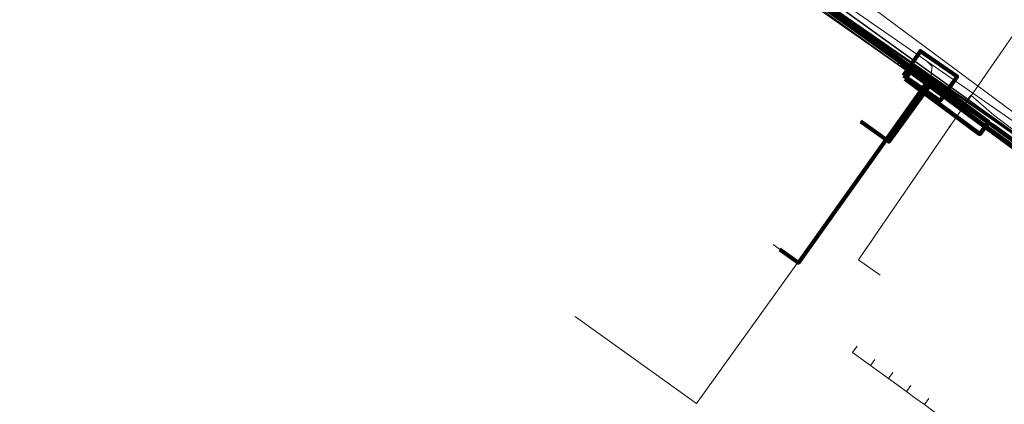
# Model space of a CAD drawing. Extents: x 152558 to 154479, y 462974 to 463683.
# Tile 586 of 638: x 154108 to 154174, y 463607 to 463633. Entities that reach past the tile are written whole.
import ezdxf
from ezdxf.lldxf.tags import DXFTag

# ---------------------------------------------------------------- set-up
doc = ezdxf.new("R2010")
doc.units = 0
doc.header["$LTSCALE"] = 0.2
doc.layers.get('0').update_dxf_attribs({"linetype": 'CONTINUOUS'})
for name, color, linetype, lineweight in [('B-RO-KL-DATA_COAXIAAL_17_ZIGGO BV-G', 90, 'KL-DATA-N', 18), ('B-RO-KL-DATA_COAXIAAL_7_ZIGGO BV-G', 90, 'KL-DATA-N', 18), ('B-RO-KL-DATA_EUROFIBER NEDERLAND BV-G', 90, 'KL-DATA-N', 18), ('B-RO-KL-DATA_HULPSTUK_KPN BV-S', 90, 'CONTINUOUS', 25), ('B-RO-KL-DATA_HULPSTUK_ZIGGO BV-S', 90, 'CONTINUOUS', 25), ('B-RO-KL-DATA_KABELBED_KPN BV-G', 90, 'CONTINUOUS', 100), ('B-RO-KL-DATA_KABELBED_ZIGGO BV-G', 90, 'CONTINUOUS', 100), ('B-RO-KL-DATA_MANTELBUIS_110_ZIGGO BV-G', 90, 'CONTINUOUS', 100), ('B-RO-KL-DATA_MANTELBUIS_PVC_2_KPN BV-G', 90, 'CONTINUOUS', 100), ('B-RO-KL-DATA_REGGEFIBER OPERATOR BV-G', 90, 'KL-DATA-N', 18), ('B-RO-KL-DATA_STEDIN NETBEHEER BV-G', 90, 'KL-DATA-N', 18), ('B-RO-KL-ET_HS_50 KV_STEDIN NETBEHEER BV-G', 10, 'KL-HS-N', 18), ('B-RO-KL-ET_HS_MANTELBUIS_STEDIN NETBEHEER BV-G', 10, 'CONTINUOUS', 100), ('B-RO-KL-ET_LS_400 V_STEDIN NETBEHEER BV-G', 190, 'KL-LS-N', 18), ('B-RO-KL-ET_LS_MANTELBUIS_PVC_110_STEDIN NETBEHEER BV-G', 190, 'CONTINUOUS', 100), ('B-RO-KL-ET_LS_MANTELBUIS_STEDIN NETBEHEER BV-G', 190, 'CONTINUOUS', 100), ('B-RO-KL-ET_MS_10 KV_STEDIN NETBEHEER BV-G', 130, 'KL-MS-N', 18), ('B-RO-KL-ET_MS_MANTELBUIS_PVC_110_STEDIN NETBEHEER BV-G', 130, 'CONTINUOUS', 100), ('B-RO-KL-ET_MS_MANTELBUIS_STEDIN NETBEHEER BV-G', 130, 'CONTINUOUS', 100), ('B-RO-KL-GAS_HD_STAAL_324_8 BAR_STEDIN NETBEHEER BV-G', 30, 'KL-GAS-HD-N', 18), ('B-RO-KL-GAS_LD_KOPER_35_0.1 BAR_STEDIN NETBEHEER BV-G', 50, 'KL-GAS-LD-N', 18), ('B-RO-KL-GAS_LD_MANTELBUIS_STEDIN NETBEHEER BV-G', 50, 'CONTINUOUS', 100), ('B-RO-KL-GAS_LD_PE_40_0.1 BAR_STEDIN NETBEHEER BV-G', 50, 'KL-GAS-LD-N', 18), ('B-RO-KL-GAS_LD_PVC_200_0.1 BAR_STEDIN NETBEHEER BV-G', 50, 'KL-GAS-LD-N', 18), ('B-RO-KL-WATER_100_VITENS-G', 170, 'KL-WATER-N', 18), ('B-RO-KL-WATER_110_VITENS-G', 170, 'KL-WATER-N', 18), ('B-RO-KL-WATER_35_VITENS-G', 170, 'KL-WATER-N', 18), ('B-RO-KL-WATER_63_VITENS-G', 170, 'KL-WATER-N', 18), ('B-RO-KL-WATER_HULPSTUK_VITENS-S', 170, 'CONTINUOUS', 25), ('B-RO-OG-INFO_VITENS-S', 7, 'CONTINUOUS', 25)]:
    doc.layers.add(name, color=color, linetype=linetype, lineweight=lineweight)
doc.styles.add('NLCS-ISO', font='NLCS-ISO.ttf')
tags = doc.linetypes.add('KL-DATA-N', pattern='A,4,-1,[101,NLCS.SHX,S=0.5,R=0,X=0,Y=0],-1,4,-1,["D",Standard,S=1,R=0,X=-0.25,Y=-0.5],-1.5', length=12.5).pattern_tags.tags
tags[18] = DXFTag(74, 10)
tags = doc.linetypes.add('KL-GAS-HD-N', pattern='A,4,-1,[69,NLCS.SHX,S=0.5,R=0,X=0,Y=0],-1,4,-1,["H",Standard,S=1,R=0,X=0,Y=-0.5],-2', length=13).pattern_tags.tags
tags[18] = DXFTag(74, 10)
tags = doc.linetypes.add('KL-GAS-LD-N', pattern='A,4,-1,[69,NLCS.SHX,S=0.5,R=0,X=0,Y=0],-1,4,-1,["L",Standard,S=1,R=0,X=0.25,Y=-0.5],-2', length=13).pattern_tags.tags
tags[18] = DXFTag(74, 10)
tags = doc.linetypes.add('KL-HS-N', pattern='A,4,-1,[103,NLCS.SHX,S=0.75,R=0,X=0,Y=0],-1,4,-1,["H",Standard,S=1,R=0,X=0,Y=-0.5],-2', length=13).pattern_tags.tags
tags[18] = DXFTag(74, 10)
tags = doc.linetypes.add('KL-LS-N', pattern='A,4,-1,[103,NLCS.SHX,S=0.75,R=0,X=0,Y=0],-1,4,-1,["L",Standard,S=1,R=0,X=0,Y=-0.5],-2', length=13).pattern_tags.tags
tags[18] = DXFTag(74, 10)
tags = doc.linetypes.add('KL-MS-N', pattern='A,4,-1,[103,NLCS.SHX,S=0.75,R=0,X=0,Y=0],-1,4,-1,["M",Standard,S=1,R=0,X=0,Y=-0.5],-2', length=13).pattern_tags.tags
tags[18] = DXFTag(74, 10)
doc.linetypes.add('KL-WATER-N', pattern='A,7,-0.5,[168,NLCS.SHX,S=0.75,R=0,X=0.75,Y=0],-2', length=9.5)

# ---------------------------------------------------------------- blocks, each defined once
blk = doc.blocks.new('SKL-WTB_HULP_OVERLENGTE-SO')
at = {"color": 0, "linetype": 'ByBlock', "lineweight": 18}
for centre, radius in [((0, 0), 1), ((-0.42, 0), 0.417), ((0.42, 0), 0.417)]:
    blk.add_circle(centre, radius, dxfattribs=at)
at = {"color": 0, "linetype": 'ByBlock', "lineweight": 18, "style": 'NLCS-ISO', "flags": 1}
for tag, p in [('TYPE', (1.5, 0)), ('OMSCHRIJVING', (1.5, -3)), ('LABEL', (1.5, -1.5))]:
    blk.add_attdef(tag, p, '', height=1, dxfattribs=at)
blk = doc.blocks.new('SKL-WTB_HULP_OVERIG-SO')
at = {"color": 0, "linetype": 'ByBlock', "lineweight": 18}
for points in [[(-0.14, 0.14), (0.14, -0.14)], [(0.14, 0.14), (-0.14, -0.14)]]:
    blk.add_lwpolyline(points, dxfattribs=at)
at = {"color": 0, "linetype": 'ByBlock', "lineweight": 18, "style": 'NLCS-ISO', "flags": 1}
for tag, p in [('TYPE', (1.5, 0)), ('OMSCHRIJVING', (1.5, -3)), ('LABEL', (1.5, -1.5))]:
    blk.add_attdef(tag, p, '', height=1, dxfattribs=at)
blk = doc.blocks.new('SOG-INFO_OVERIG-SO')
at = {"color": 0, "linetype": 'ByBlock', "lineweight": 18}
for points in [[(-0.14, 0.14), (0.14, -0.14)], [(0.14, 0.14), (-0.14, -0.14)]]:
    blk.add_lwpolyline(points, dxfattribs=at)
at = {"color": 0, "linetype": 'ByBlock', "lineweight": 18, "style": 'NLCS-ISO', "flags": 1}
for tag, p in [('TYPE', (1.5, 0)), ('OMSCHRIJVING', (1.5, -3)), ('LABEL', (1.5, -1.5))]:
    blk.add_attdef(tag, p, '', height=1, dxfattribs=at)

msp = doc.modelspace()

# ---------------------------------------------------------------- linework, layer by layer
at = {"layer": 'B-RO-KL-DATA_COAXIAAL_17_ZIGGO BV-G', "flags": 128}
msp.add_lwpolyline([(154111.36, 463663.201), (154111.431, 463663.137), (154112.96, 463661.764), (154116.12, 463665.828), (154117.404, 463664.898), (154119.295, 463663.667), (154119.56, 463663.494), (154123.908, 463660.665), (154125.074, 463659.852), (154125.509, 463659.549), (154132.057, 463654.982), (154132.334, 463654.789), (154134.419, 463653.335), (154147.651, 463644.466), (154167.343, 463630.424), (154167.427, 463630.364), (154167.762, 463629.949), (154167.976, 463629.799), (154173.014, 463626.114), (154177.976, 463622.514), (154188.915, 463614.629), (154198.892, 463607.342), (154203.201, 463604.291), (154207.556, 463601.033), (154207.958, 463598.873), (154210.195, 463593.142), (154210.433, 463592.459), (154208.949, 463590.724), (154208.83, 463590.282), (154208.35, 463589.409), (154207.279, 463587.795), (154241.917, 463562.275), (154242.032, 463562.424), (154243.22, 463561.51), (154243.124, 463561.386), (154242.771, 463560.926)], dxfattribs=at)
at = {"layer": 'B-RO-KL-DATA_COAXIAAL_7_ZIGGO BV-G', "flags": 128}
for points in [[(154167.343, 463630.424), (154147.651, 463644.466), (154134.419, 463653.335), (154132.334, 463654.789), (154132.057, 463654.982), (154125.509, 463659.549), (154125.074, 463659.852), (154123.908, 463660.665), (154119.56, 463663.494), (154119.295, 463663.667), (154117.404, 463664.898), (154116.12, 463665.828), (154114.319, 463667.037), (154112.777, 463665.154), (154111.818, 463663.982), (154112.021, 463663.802), (154111.431, 463663.137), (154111.36, 463663.201)], [(154167.343, 463630.424), (154147.651, 463644.466), (154134.419, 463653.335), (154132.334, 463654.789), (154132.057, 463654.982), (154125.509, 463659.549), (154125.074, 463659.852), (154123.908, 463660.665), (154119.56, 463663.494), (154119.295, 463663.667), (154117.404, 463664.898), (154116.12, 463665.828), (154114.319, 463667.037), (154112.777, 463665.154), (154111.818, 463663.982), (154112.021, 463663.802), (154111.431, 463663.137), (154111.36, 463663.201)], [(154167.343, 463630.424), (154147.651, 463644.466), (154134.419, 463653.335), (154132.334, 463654.789), (154132.057, 463654.982), (154125.509, 463659.549), (154125.074, 463659.852), (154123.908, 463660.665), (154119.56, 463663.494), (154119.295, 463663.667), (154117.404, 463664.898), (154116.12, 463665.828), (154114.319, 463667.037), (154112.777, 463665.154), (154111.818, 463663.982), (154112.021, 463663.802), (154111.431, 463663.137), (154111.36, 463663.201)], [(154167.343, 463630.424), (154147.651, 463644.466), (154134.419, 463653.335), (154132.334, 463654.789), (154132.057, 463654.982), (154125.509, 463659.549), (154125.074, 463659.852), (154123.908, 463660.665), (154119.56, 463663.494), (154119.295, 463663.667), (154117.404, 463664.898), (154116.12, 463665.828), (154114.319, 463667.037), (154112.777, 463665.154), (154111.818, 463663.982), (154112.021, 463663.802), (154111.431, 463663.137), (154111.36, 463663.201)], [(154167.343, 463630.424), (154147.651, 463644.466), (154134.419, 463653.335), (154132.334, 463654.789), (154132.057, 463654.982), (154125.509, 463659.549), (154125.074, 463659.852), (154123.908, 463660.665), (154119.56, 463663.494), (154119.295, 463663.667), (154117.404, 463664.898), (154116.12, 463665.828), (154114.319, 463667.037), (154112.777, 463665.154), (154111.818, 463663.982), (154112.021, 463663.802), (154111.431, 463663.137), (154111.36, 463663.201)], [(154167.343, 463630.424), (154147.651, 463644.466), (154134.419, 463653.335), (154132.334, 463654.789), (154132.057, 463654.982), (154125.509, 463659.549), (154125.074, 463659.852), (154123.908, 463660.665), (154119.56, 463663.494), (154119.295, 463663.667), (154117.404, 463664.898), (154116.12, 463665.828), (154114.319, 463667.037), (154112.777, 463665.154), (154111.818, 463663.982), (154112.021, 463663.802), (154111.431, 463663.137), (154111.36, 463663.201)], [(154191.179, 463586.743), (154191.098, 463586.802), (154192.584, 463588.813), (154192.514, 463588.865), (154191.546, 463589.574), (154191.132, 463589.009), (154190.101, 463587.614), (154188.895, 463588.505), (154187.689, 463589.396), (154182.865, 463592.96), (154181.659, 463593.851), (154180.453, 463594.742), (154179.247, 463595.633), (154177.983, 463596.567), (154179.857, 463599.103), (154180.01, 463599.311), (154179.842, 463599.433), (154179.202, 463599.899), (154178.629, 463600.315), (154177.989, 463600.781), (154177.416, 463601.198), (154176.776, 463601.664), (154176.203, 463602.08), (154175.563, 463602.546), (154174.99, 463602.962), (154174.35, 463603.428), (154173.777, 463603.844), (154173.137, 463604.31), (154172.564, 463604.726), (154171.924, 463605.192), (154171.351, 463605.608), (154170.711, 463606.074), (154170.138, 463606.49), (154169.498, 463606.956), (154168.925, 463607.372), (154168.285, 463607.838), (154167.712, 463608.255), (154167.072, 463608.72), (154166.499, 463609.137), (154165.859, 463609.602), (154165.286, 463610.019), (154164.646, 463610.484), (154164.079, 463610.896), (154164.38, 463611.302)], [(154191.179, 463586.743), (154191.098, 463586.802), (154192.584, 463588.813), (154192.514, 463588.865), (154191.546, 463589.574), (154191.132, 463589.009), (154190.101, 463587.614), (154188.895, 463588.505), (154187.689, 463589.396), (154182.865, 463592.96), (154181.659, 463593.851), (154180.453, 463594.742), (154179.247, 463595.633), (154177.983, 463596.567), (154179.857, 463599.103), (154180.01, 463599.311), (154179.842, 463599.433), (154179.202, 463599.899), (154178.629, 463600.315), (154177.989, 463600.781), (154177.416, 463601.198), (154176.776, 463601.664), (154176.203, 463602.08), (154175.563, 463602.546), (154174.99, 463602.962), (154174.35, 463603.428), (154173.777, 463603.844), (154173.137, 463604.31), (154172.564, 463604.726), (154171.924, 463605.192), (154171.351, 463605.608), (154170.711, 463606.074), (154170.138, 463606.49), (154169.498, 463606.956), (154168.925, 463607.372), (154168.285, 463607.838), (154167.712, 463608.255), (154167.072, 463608.72), (154166.499, 463609.137), (154165.859, 463609.602), (154165.286, 463610.019), (154165.58, 463610.423)], [(154191.179, 463586.743), (154191.098, 463586.802), (154192.584, 463588.813), (154192.514, 463588.865), (154191.546, 463589.574), (154191.132, 463589.009), (154190.101, 463587.614), (154188.895, 463588.505), (154187.689, 463589.396), (154182.865, 463592.96), (154181.659, 463593.851), (154180.453, 463594.742), (154179.247, 463595.633), (154177.983, 463596.567), (154179.857, 463599.103), (154180.01, 463599.311), (154179.842, 463599.433), (154179.202, 463599.899), (154178.629, 463600.315), (154177.989, 463600.781), (154177.416, 463601.198), (154176.776, 463601.664), (154176.203, 463602.08), (154175.563, 463602.546), (154174.99, 463602.962), (154174.35, 463603.428), (154173.777, 463603.844), (154173.137, 463604.31), (154172.564, 463604.726), (154171.924, 463605.192), (154171.351, 463605.608), (154170.711, 463606.074), (154170.138, 463606.49), (154169.498, 463606.956), (154168.925, 463607.372), (154168.285, 463607.838), (154167.712, 463608.255), (154167.072, 463608.72), (154166.499, 463609.137), (154166.79, 463609.543)], [(154191.179, 463586.743), (154191.098, 463586.802), (154192.584, 463588.813), (154192.514, 463588.865), (154191.546, 463589.574), (154191.132, 463589.009), (154190.101, 463587.614), (154188.895, 463588.505), (154187.689, 463589.396), (154182.865, 463592.96), (154181.659, 463593.851), (154180.453, 463594.742), (154179.247, 463595.633), (154177.983, 463596.567), (154179.857, 463599.103), (154180.01, 463599.311), (154179.842, 463599.433), (154179.202, 463599.899), (154178.629, 463600.315), (154177.989, 463600.781), (154177.416, 463601.198), (154176.776, 463601.664), (154176.203, 463602.08), (154175.563, 463602.546), (154174.99, 463602.962), (154174.35, 463603.428), (154173.777, 463603.844), (154173.137, 463604.31), (154172.564, 463604.726), (154171.924, 463605.192), (154171.351, 463605.608), (154170.711, 463606.074), (154170.138, 463606.49), (154169.498, 463606.956), (154168.925, 463607.372), (154168.285, 463607.838), (154167.712, 463608.255), (154168.003, 463608.661)], [(154191.179, 463586.743), (154191.098, 463586.802), (154192.584, 463588.813), (154192.514, 463588.865), (154191.546, 463589.574), (154191.132, 463589.009), (154190.101, 463587.614), (154188.895, 463588.505), (154187.689, 463589.396), (154182.865, 463592.96), (154181.659, 463593.851), (154180.453, 463594.742), (154179.247, 463595.633), (154177.983, 463596.567), (154179.857, 463599.103), (154180.01, 463599.311), (154179.842, 463599.433), (154179.202, 463599.899), (154178.629, 463600.315), (154177.989, 463600.781), (154177.416, 463601.198), (154176.776, 463601.664), (154176.203, 463602.08), (154175.563, 463602.546), (154174.99, 463602.962), (154174.35, 463603.428), (154173.777, 463603.844), (154173.137, 463604.31), (154172.564, 463604.726), (154171.924, 463605.192), (154171.351, 463605.608), (154170.711, 463606.074), (154170.138, 463606.49), (154169.498, 463606.956), (154168.925, 463607.372), (154169.216, 463607.779)]]:
    msp.add_lwpolyline(points, dxfattribs=at)
at = {"layer": 'B-RO-KL-DATA_EUROFIBER NEDERLAND BV-G', "flags": 128}
for points in [[(154387.4, 463504.4), (154387.5, 463504.4), (154382.7, 463508.4), (154380.9, 463508.7), (154377.6, 463506.3), (154355.8, 463478.9), (154350.1, 463476.9), (154350.5, 463477.3), (154336.2, 463489.6), (154331.7, 463495.4), (154327.9, 463498.7), (154321.7, 463503.6), (154280.1, 463546.4), (154274.9, 463550), (154263.4, 463559.6), (154209.5, 463599.8), (154209.2, 463601.1), (154160.7, 463636), (154142.8, 463648.5), (154125.553, 463660.463), (154123.861, 463657.959), (154121.5, 463656), (154129.1, 463648.8)], [(154125.551, 463660.464), (154142.782, 463648.49), (154160.69, 463635.979), (154209.193, 463601.09), (154209.49, 463599.861)]]:
    msp.add_lwpolyline(points, dxfattribs=at)
at = {"layer": 'B-RO-KL-DATA_KABELBED_KPN BV-G', "flags": 128}
for points in [[(154132.772, 463654.792), (154169.153, 463629.253), (154169.412, 463629.07)], [(154172.26, 463627.072), (154166.041, 463631.44)], [(154164.634, 463626.459), (154166.523, 463625.104), (154169.412, 463629.07)], [(154169.412, 463629.07), (154173.494, 463626.206), (154199.488, 463607.352), (154207.861, 463601.253)]]:
    msp.add_lwpolyline(points, dxfattribs=at)
at = {"layer": 'B-RO-KL-DATA_KABELBED_ZIGGO BV-G', "flags": 128}
for points in [[(154134.419, 463653.335), (154147.651, 463644.466), (154167.343, 463630.424)], [(154167.343, 463630.424), (154167.762, 463629.949), (154198.892, 463607.342), (154203.201, 463604.291), (154207.556, 463601.033), (154207.958, 463598.873), (154210.433, 463592.459), (154208.949, 463590.724), (154208.83, 463590.282), (154208.35, 463589.409), (154207.279, 463587.795)]]:
    msp.add_lwpolyline(points, dxfattribs=at)
at = {"layer": 'B-RO-KL-DATA_MANTELBUIS_110_ZIGGO BV-G', "flags": 128}
msp.add_lwpolyline([(154167.976, 463629.799), (154173.014, 463626.114)], dxfattribs=at)
at = {"layer": 'B-RO-KL-DATA_MANTELBUIS_PVC_2_KPN BV-G', "flags": 128}
msp.add_lwpolyline([(154172.26, 463627.072), (154166.041, 463631.44)], dxfattribs=at)
msp.add_lwpolyline([(154172.26, 463627.072), (154166.041, 463631.44)], dxfattribs=at)
at = {"layer": 'B-RO-KL-DATA_REGGEFIBER OPERATOR BV-G', "flags": 128}
for points in [[(154111.283, 463662.884), (154114.147, 463667.102), (154119.56, 463663.634), (154125.249, 463659.635), (154134.269, 463653.36), (154146.026, 463645.418), (154169.014, 463628.966), (154196.318, 463609.362), (154207.276, 463601.329), (154206.933, 463600.871), (154201.06, 463592.779), (154201.299, 463592.553), (154208.28, 463587.537), (154242.719, 463562.202), (154243.446, 463561.667)], [(154134.269, 463653.36), (154146.026, 463645.418), (154169.014, 463628.966)], [(154145.4, 463613.3), (154153.559, 463607.44), (154169.014, 463628.966)], [(154186.894, 463596.204), (154196.318, 463609.362), (154169.014, 463628.966)], [(154145.369, 463613.322), (154145.4, 463613.3)]]:
    msp.add_lwpolyline(points, dxfattribs=at)
at = {"layer": 'B-RO-KL-DATA_STEDIN NETBEHEER BV-G', "flags": 128}
msp.add_lwpolyline([(154101.139, 463676), (154108.701, 463670.885), (154128.866, 463658.39), (154144.171, 463647.848), (154147.28, 463645.167), (154167.338, 463630.692), (154243.914, 463575.249), (154258.828, 463564.248)], dxfattribs=at)
at = {"layer": 'B-RO-KL-ET_HS_50 KV_STEDIN NETBEHEER BV-G', "flags": 128}
for points in [[(154217.296, 463594.791), (154199.435, 463607.811), (154174.743, 463625.703), (154138.431, 463650.906), (154122.512, 463662.046), (154101.448, 463676)], [(154217.325, 463594.831), (154199.464, 463607.851), (154174.772, 463625.744), (154138.46, 463650.947), (154122.54, 463662.087), (154101.539, 463676)], [(154217.354, 463594.871), (154199.493, 463607.891), (154174.801, 463625.785), (154138.489, 463650.988), (154122.568, 463662.128), (154101.629, 463676)]]:
    msp.add_lwpolyline(points, dxfattribs=at)
at = {"layer": 'B-RO-KL-ET_HS_MANTELBUIS_STEDIN NETBEHEER BV-G', "flags": 128}
msp.add_lwpolyline([(154167.519, 463629.562), (154169.983, 463627.851), (154171.123, 463629.493), (154168.659, 463631.204), (154167.519, 463629.562)], dxfattribs=at)
at = {"layer": 'B-RO-KL-ET_LS_400 V_STEDIN NETBEHEER BV-G', "flags": 128}
msp.add_lwpolyline([(154111.368, 463669.155), (154117.342, 463664.772), (154123.687, 463660.617), (154125.275, 463659.518), (154133.356, 463653.913), (154135.76, 463652.245), (154140.227, 463649.147), (154143.927, 463646.581), (154167.927, 463629.731), (154172.946, 463626.014), (154177.928, 463622.355), (154188.817, 463614.512), (154196.756, 463608.763), (154197.161, 463608.469), (154198.844, 463607.251), (154199.61, 463606.819), (154200.541, 463606.455), (154201.512, 463606.227), (154202.029, 463606.154), (154202.78, 463605.994), (154203.36, 463605.775), (154203.797, 463605.476)], dxfattribs=at)
at = {"layer": 'B-RO-KL-ET_LS_MANTELBUIS_PVC_110_STEDIN NETBEHEER BV-G', "flags": 128}
msp.add_lwpolyline([(154167.629, 463629.329), (154172.648, 463625.612), (154173.243, 463626.415), (154168.225, 463630.133), (154167.629, 463629.329)], dxfattribs=at)
at = {"layer": 'B-RO-KL-ET_LS_MANTELBUIS_STEDIN NETBEHEER BV-G', "flags": 128}
msp.add_lwpolyline([(154167.519, 463629.562), (154169.983, 463627.851), (154171.123, 463629.493), (154168.659, 463631.204), (154167.519, 463629.562)], dxfattribs=at)
at = {"layer": 'B-RO-KL-ET_MS_10 KV_STEDIN NETBEHEER BV-G', "flags": 128}
for points in [[(154212.595, 463597.285), (154167.309, 463630.652), (154147.249, 463645.128), (154144.14, 463647.808), (154128.838, 463658.349), (154108.674, 463670.843), (154101.05, 463676)], [(154214.306, 463596.301), (154212.623, 463597.327), (154167.338, 463630.692), (154147.28, 463645.167), (154144.171, 463647.848), (154128.866, 463658.39), (154108.701, 463670.885), (154101.139, 463676)], [(154219.294, 463592.905), (154214.333, 463596.343), (154212.651, 463597.369), (154167.367, 463630.732), (154147.311, 463645.206), (154144.202, 463647.888), (154128.894, 463658.431), (154108.728, 463670.927), (154101.228, 463676)]]:
    msp.add_lwpolyline(points, dxfattribs=at)
at = {"layer": 'B-RO-KL-ET_MS_MANTELBUIS_PVC_110_STEDIN NETBEHEER BV-G', "flags": 128}
msp.add_lwpolyline([(154167.629, 463629.329), (154172.648, 463625.612), (154173.243, 463626.415), (154168.225, 463630.133), (154167.629, 463629.329)], dxfattribs=at)
at = {"layer": 'B-RO-KL-ET_MS_MANTELBUIS_STEDIN NETBEHEER BV-G', "flags": 128}
msp.add_lwpolyline([(154167.519, 463629.562), (154169.983, 463627.851), (154171.123, 463629.493), (154168.659, 463631.204), (154167.519, 463629.562)], dxfattribs=at)
at = {"layer": 'B-RO-KL-GAS_HD_STAAL_324_8 BAR_STEDIN NETBEHEER BV-G', "flags": 128}
msp.add_lwpolyline([(154104.859, 463676), (154109.866, 463672.632), (154148.55, 463646.643), (154174.4, 463627.465), (154210.275, 463601.19)], dxfattribs=at)
at = {"layer": 'B-RO-KL-GAS_LD_KOPER_35_0.1 BAR_STEDIN NETBEHEER BV-G', "flags": 128}
msp.add_lwpolyline([(154158.718, 463618.157), (154160.428, 463616.938), (154169.367, 463629.473)], dxfattribs=at)
at = {"layer": 'B-RO-KL-GAS_LD_MANTELBUIS_STEDIN NETBEHEER BV-G', "flags": 128}
msp.add_lwpolyline([(154169.309, 463629.391), (154160.428, 463616.938), (154159.171, 463617.834)], dxfattribs=at)
at = {"layer": 'B-RO-KL-GAS_LD_PE_40_0.1 BAR_STEDIN NETBEHEER BV-G', "flags": 128}
msp.add_lwpolyline([(154169.08, 463630.516), (154169.448, 463630.171), (154169.367, 463629.473)], dxfattribs=at)
at = {"layer": 'B-RO-KL-GAS_LD_PVC_200_0.1 BAR_STEDIN NETBEHEER BV-G', "flags": 128}
msp.add_lwpolyline([(154102.856, 463676), (154116.675, 463666.86), (154124.672, 463661.318), (154125.907, 463660.462), (154133.51, 463655.193), (154169.08, 463630.516), (154175.649, 463625.955), (154206.417, 463603.324)], dxfattribs=at)
at = {"layer": 'B-RO-KL-WATER_100_VITENS-G', "flags": 128}
for points in [[(154182.823, 463643.721), (154171.798, 463627.799), (154170.628, 463626.11)], [(154167.804, 463621.984), (154166.078, 463619.463), (154165.741, 463618.971), (154165.323, 463618.361), (154165.003, 463617.893)]]:
    msp.add_lwpolyline(points, dxfattribs=at)
at = {"layer": 'B-RO-KL-WATER_110_VITENS-G', "flags": 128}
msp.add_lwpolyline([(154170.628, 463626.11), (154167.804, 463621.984)], dxfattribs=at)
at = {"layer": 'B-RO-KL-WATER_35_VITENS-G', "flags": 128}
msp.add_lwpolyline([(154165.003, 463617.893), (154164.472, 463617.135), (154165.946, 463616.102)], dxfattribs=at)
at = {"layer": 'B-RO-KL-WATER_63_VITENS-G', "flags": 128}
msp.add_lwpolyline([(154171.798, 463627.799), (154171.773, 463627.858), (154172.043, 463628.233), (154173.594, 463626.891), (154177.264, 463624.117), (154177.782, 463623.23), (154179.986, 463618.056), (154182.421, 463615.104), (154185.96, 463611.794), (154192.679, 463605.65), (154197.754, 463600.394), (154198.182, 463599.831), (154198.182, 463599.039), (154195.585, 463595.522), (154190.884, 463589.153)], dxfattribs=at)

# ---------------------------------------------------------------- block references
at = {"layer": 'B-RO-KL-DATA_HULPSTUK_KPN BV-S', "xscale": 0.2, "yscale": 0.2, "zscale": 0.2}
for p in [(154169.412, 463629.07), (154169.412, 463629.07), (154169.412, 463629.07), (154164.634, 463626.459)]:
    msp.add_blockref('SKL-WTB_HULP_OVERIG-SO', p, dxfattribs=at)
at = {"layer": 'B-RO-KL-DATA_HULPSTUK_ZIGGO BV-S', "xscale": 0.2, "yscale": 0.2, "zscale": 0.2}
msp.add_blockref('SKL-WTB_HULP_OVERLENGTE-SO', (154167.343, 463630.424), dxfattribs=at)
msp.add_blockref('SKL-WTB_HULP_OVERLENGTE-SO', (154167.343, 463630.424), dxfattribs=at)
msp.add_blockref('SKL-WTB_HULP_OVERLENGTE-SO', (154167.343, 463630.424), dxfattribs=at)
msp.add_blockref('SKL-WTB_HULP_OVERLENGTE-SO', (154167.343, 463630.424), dxfattribs=at)
msp.add_blockref('SKL-WTB_HULP_OVERLENGTE-SO', (154167.343, 463630.424), dxfattribs=at)
msp.add_blockref('SKL-WTB_HULP_OVERLENGTE-SO', (154167.343, 463630.424), dxfattribs=at)
at = {"layer": 'B-RO-KL-WATER_HULPSTUK_VITENS-S', "xscale": 0.2, "yscale": 0.2, "zscale": 0.2}
for p in [(154171.798, 463627.799), (154170.628, 463626.11), (154167.804, 463621.984), (154166.078, 463619.463), (154165.003, 463617.893), (154165.003, 463617.893)]:
    msp.add_blockref('SKL-WTB_HULP_OVERIG-SO', p, dxfattribs=at)
at = {"layer": 'B-RO-OG-INFO_VITENS-S', "xscale": 0.2, "yscale": 0.2, "zscale": 0.2}
for p in [(154171.798, 463627.799), (154171.798, 463627.799), (154171.798, 463627.799), (154171.798, 463627.799), (154171.798, 463627.799), (154171.798, 463627.799), (154171.798, 463627.799), (154171.798, 463627.799), (154171.798, 463627.799), (154171.798, 463627.799), (154171.798, 463627.799), (154171.798, 463627.799), (154171.798, 463627.799), (154171.798, 463627.799), (154171.798, 463627.799), (154171.798, 463627.799), (154171.798, 463627.799), (154171.798, 463627.799), (154171.798, 463627.799), (154171.798, 463627.799), (154171.798, 463627.799), (154171.798, 463627.799), (154171.798, 463627.799), (154171.798, 463627.799), (154171.798, 463627.799), (154171.798, 463627.799), (154171.798, 463627.799), (154171.798, 463627.799), (154171.798, 463627.799), (154171.798, 463627.799), (154171.798, 463627.799), (154171.798, 463627.799), (154171.798, 463627.799), (154171.798, 463627.799), (154171.798, 463627.799), (154171.798, 463627.799), (154171.798, 463627.799), (154171.798, 463627.799), (154171.798, 463627.799), (154171.798, 463627.799), (154171.798, 463627.799), (154171.798, 463627.799), (154171.798, 463627.799), (154171.798, 463627.799), (154171.798, 463627.799), (154171.798, 463627.799), (154171.798, 463627.799), (154171.798, 463627.799), (154171.798, 463627.799), (154171.798, 463627.799), (154171.798, 463627.799), (154171.798, 463627.799), (154171.798, 463627.799), (154171.798, 463627.799), (154171.798, 463627.799), (154171.798, 463627.799), (154171.798, 463627.799), (154171.798, 463627.799), (154171.798, 463627.799), (154166.078, 463619.463)]:
    msp.add_blockref('SOG-INFO_OVERIG-SO', p, dxfattribs=at)

doc.saveas('drawing.dxf')
